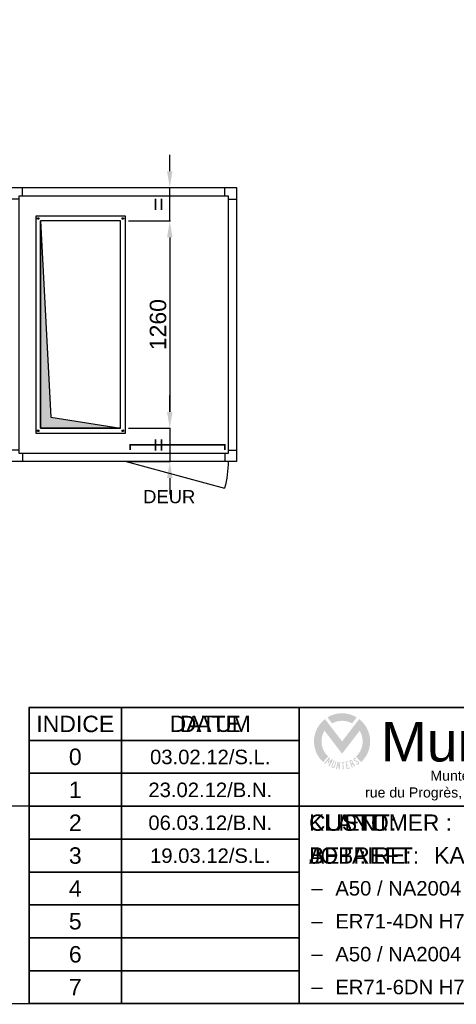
# Model space of a CAD drawing. Extents: x -156717 to 425753, y -51191 to 363295.
# Tile 347 of 502: x 128842 to 131495, y 156107 to 162090. Entities that reach past the tile are written whole.
import ezdxf
from ezdxf.enums import TextEntityAlignment as Align

# ---------------------------------------------------------------- set-up
doc = ezdxf.new("R2010")
doc.units = 0
doc.header["$LTSCALE"] = 50
doc.linetypes.add('AUSGEZOGEN', pattern=[0])
doc.layers.get('0').update_dxf_attribs({"linetype": 'CONTINUOUS'})
doc.layers.get('Defpoints').update_dxf_attribs({"linetype": 'CONTINUOUS'})
for name, color, linetype in [('01', 7, 'CONTINUOUS'), ('cartouche', 7, 'CONTINUOUS'), ('COTATION', 30, 'CONTINUOUS'), ('HACHURES', 8, 'CONTINUOUS'), ('HC_DEFINITIF', 6, 'CONTINUOUS'), ('TEXTEAN', 4, 'CONTINUOUS'), ('TEXTEFR', 5, 'CONTINUOUS'), ('TEXTEND', 92, 'CONTINUOUS')]:
    doc.layers.add(name, color=color, linetype=linetype)
doc.styles.add('Arial', font='ARIAL.TTF', dxfattribs={"height": 1.8})
doc.styles.add('Arial Baltic', font='ARIAL.TTF')
doc.styles.add('COTATION', font='ARIAL.TTF')
doc.styles.add('ROMANC', font='romanc', dxfattribs={"height": 2.5})
doc.styles.add('texte', font='ARIAL.TTF', dxfattribs={"height": 80})
doc.dimstyles.new('TAILLE105', dxfattribs={"dimtxt": 100, "dimasz": 100, "dimexe": 5, "dimexo": 50, "dimgap": 20, "dimtad": 1, "dimzin": 12, "dimdsep": 46, "dimtxsty": 'COTATION', "dimcen": -3, "dimazin": 0, "dimtfac": 0.025, "dimtmove": 2, "dimatfit": 3, "dimfxl": 0, "dimtvp": 1, "dimtolj": 1, "dimtzin": 12, "dimarcsym": 0})

# ---------------------------------------------------------------- blocks, each defined once
blk = doc.blocks.new('C5054')
at = {"layer": '01'}
for p, q in [((70, 1615), (70, 1665)), ((1300, 1615), (1300, 1665)), ((50, 1595), (0, 1595)), ((1320, 1595), (1370, 1595)), ((50, 70), (0, 70)), ((1320, 70), (1370, 70)), ((70, 50), (70, 0)), ((1300, 50), (1300, 0))]:
    blk.add_line(p, q, dxfattribs=at)
for points in [[(0, 0), (1370, 0), (1370, 1665), (0, 1665)], [(50, 50), (1320, 50), (1320, 1615), (50, 1615)]]:
    blk.add_lwpolyline(points, close=True, dxfattribs=at)
blk = doc.blocks.new('ms4851260', base_point=(52629.4, -4389.4))
for points in [[(52599.4, -4904.4), (53919.4, -4904.4), (53919.4, -4359.4), (52599.4, -4359.4)], [(52629.4, -4874.4), (53889.4, -4874.4), (53889.4, -4389.4), (52629.4, -4389.4)]]:
    blk.add_lwpolyline(points, close=True)
blk.add_lwpolyline([(52629.4, -4874.4), (52629.4, -4389.4), (53889.4, -4389.4), (52697.1, -4452.1), (52629.4, -4874.4)])
at = {"color": 9}
for centre in [(52614.4, -4374.4), (53904.4, -4374.4), (52614.4, -4889.4), (53904.4, -4889.4)]:
    blk.add_circle(centre, 5, dxfattribs=at)
blk = doc.blocks.new('garant1', base_point=(1930.2, -2.1))
at = {"const_width": 10}
blk.add_lwpolyline([(2526.3, 18.7), (2526.3, 50), (1951, 50), (1951, 18.7)], dxfattribs=at)
blk = doc.blocks.new('PORTE620')
blk.add_line((0, 0), (-598.9, -160.5))
blk.add_arc((0, 0), 620, 180, 195)
blk = doc.blocks.new('*D2399')
at = {"layer": 'COTATION', "color": 0, "lineweight": -2, "transparency": 16777216}
for p, q in [((129504, 160867), (129758.7, 160867)), ((129753.7, 160767), (129753.7, 159707)), ((129504, 159607), (129758.7, 159607))]:
    blk.add_line(p, q, dxfattribs=at)
at = {"layer": 'COTATION', "color": 0, "transparency": 16777216}
for points in [[(129737.1, 160767), (129770.4, 160767), (129753.7, 160867)], [(129737.1, 159707), (129770.4, 159707), (129753.7, 159607)]]:
    blk.add_solid(points, dxfattribs=at)
at = {"layer": 'Defpoints', "color": 0, "transparency": 16777216}
for p in [(129454, 160867), (129454, 159607), (129753.7, 159607)]:
    blk.add_point(p, dxfattribs=at)
at = {"layer": 'COTATION', "color": 0, "transparency": 16777216, "insert": (129682.7, 160237), "char_height": 100, "attachment_point": 5, "rotation": 90, "style": 'COTATION'}
blk.add_mtext('\\A1;1260', dxfattribs=at)
blk = doc.blocks.new('*D2400')
at = {"layer": 'COTATION', "color": 0, "lineweight": -2, "transparency": 16777216}
for p, q in [((129753.7, 161169.5), (129753.7, 161269.5)), ((129504, 161069.5), (129758.7, 161069.5)), ((129753.7, 160867), (129753.7, 161069.5)), ((129504, 160867), (129758.7, 160867)), ((129753.7, 160767), (129753.7, 160667))]:
    blk.add_line(p, q, dxfattribs=at)
at = {"layer": 'COTATION', "color": 0, "transparency": 16777216}
for points in [[(129737.1, 161169.5), (129770.4, 161169.5), (129753.7, 161069.5)], [(129737.1, 160767), (129770.4, 160767), (129753.7, 160867)]]:
    blk.add_solid(points, dxfattribs=at)
at = {"layer": 'Defpoints', "color": 0, "transparency": 16777216}
for p in [(129454, 161069.5), (129753.7, 161069.5), (129454, 160867)]:
    blk.add_point(p, dxfattribs=at)
at = {"layer": 'COTATION', "color": 0, "transparency": 16777216, "insert": (129683.7, 160968.2), "char_height": 100, "attachment_point": 5, "rotation": 90, "style": 'COTATION'}
blk.add_mtext('\\A1;=', dxfattribs=at)
blk = doc.blocks.new('*D2401')
at = {"layer": 'COTATION', "color": 0, "lineweight": -2, "transparency": 16777216}
for p, q in [((129753.7, 159707), (129753.7, 159807)), ((129504, 159607), (129758.7, 159607)), ((129753.7, 159607), (129753.7, 159404.5)), ((129504, 159404.5), (129758.7, 159404.5)), ((129753.7, 159304.5), (129753.7, 159204.5))]:
    blk.add_line(p, q, dxfattribs=at)
at = {"layer": 'COTATION', "color": 0, "transparency": 16777216}
for points in [[(129737.1, 159707), (129770.4, 159707), (129753.7, 159607)], [(129737.1, 159304.5), (129770.4, 159304.5), (129753.7, 159404.5)]]:
    blk.add_solid(points, dxfattribs=at)
at = {"layer": 'Defpoints', "color": 0, "transparency": 16777216}
for p in [(129454, 159607), (129454, 159404.5), (129753.7, 159404.5)]:
    blk.add_point(p, dxfattribs=at)
at = {"layer": 'COTATION', "color": 0, "transparency": 16777216, "insert": (129683.7, 159505.7), "char_height": 100, "attachment_point": 5, "rotation": 90, "style": 'COTATION'}
blk.add_mtext('\\A1;=', dxfattribs=at)
blk = doc.blocks.new('A$C38CE20C7')
at = {"linetype": 'AUSGEZOGEN', "lineweight": 0}
for points in [[(-21.9, 38.8), (-14.9, 29.7, -0.259888), (15.6, 29.7), (22.6, 38.8, 0.280869)], [(27.1, 18.6, -0.357443), (21.5, -20.7), (29.2, -29.1, 0.466308), (26.3, 36.2), (0.4, 2.4), (-25.6, 36.2, 0.466308), (-28.5, -29.1), (-20.8, -20.7, -0.357443), (-26.4, 18.6), (0.4, -16.3)]]:
    blk.add_hatch(color=140, dxfattribs=at).paths.add_polyline_path(points, flags=0)
h = blk.add_hatch(color=140, dxfattribs=at)
h.paths.add_polyline_path([(-19.7, -25.1), (-21.8, -31.8), (-16.6, -27.2), (-20.5, -34.8, 0.010003), (-19, -35.7), (-13.8, -25.5, -0.0135), (-15.3, -24.7), (-19.8, -28.6), (-18, -23, -0.0135), (-19.3, -21.9), (-26.5, -30.8, 0.010003), (-25.1, -31.8)], flags=0)
h.paths.add_polyline_path([(-15.6, -34.3, 1.068033), (-10.6, -36), (-8.3, -27.7, -0.008807), (-9.3, -27.4), (-12, -35.6, -1.111174), (-14.3, -34.8), (-11.1, -26.7, -0.008807), (-12.1, -26.3)], flags=0)
h.paths.add_polyline_path([(-8.9, -39.3, 0.008727), (-7.4, -39.6), (-5.9, -31.7), (-4.8, -40, 0.008727), (-3.4, -40.1), (-2.4, -28.8, -0.008727), (-3.5, -28.7), (-4.3, -35.9), (-5.3, -28.4, -0.008727), (-6.4, -28.2)], flags=0)
h.paths.add_polyline_path([(1.3, -40.3, 0.008727), (2.8, -40.2), (2.2, -30.2, 0.012), (3.8, -30.1), (3.6, -28.7, -0.032737), (-0.5, -28.9), (-0.5, -30.2, 0.012), (1.1, -30.2)], flags=0)
h.paths.add_polyline_path([(7.4, -39.7, 0.032737), (12.8, -38.4), (12.5, -37.2, -0.023882), (8.6, -38.2), (7.9, -34.5, 0.013091), (9.8, -34.1), (9.5, -32.8, -0.013091), (7.6, -33.2), (6.9, -29.6, 0.023849), (9.9, -28.8), (9.5, -27.6, -0.032737), (5.5, -28.5)], flags=0)
h.paths.add_polyline_path([(14.8, -32.4), (14.9, -32.3, -0.397601), (17.8, -33.4), (19.1, -36, 0.008727), (20.4, -35.3), (18.8, -32.2, 0.263634), (16.9, -31, 0.263634), (16.9, -28.8), (16.1, -27.2, 0.394478), (13.2, -26.2, -0.015764), (11.3, -26.9), (15.3, -37.6, 0.008727), (16.7, -37.1)], flags=0)
h.paths.add_polyline_path([(15.1, -27.9, 0.404367), (13.7, -27.4, -0.006838), (12.8, -27.7), (14.3, -31.2, 0.007186), (15.2, -30.8, 0.423718), (15.8, -29.2)], flags=0)
h.paths.add_polyline_path([(19.2, -26, -0.452078), (19.2, -24.3, -0.377982), (20.7, -24.6), (20.9, -24.9, 0.008727), (21.9, -24.2), (21.4, -23.7, 0.384977), (18.4, -23.2, 0.384977), (17.9, -26.2), (18, -26.4, 0.178506), (19.4, -27.5), (23.2, -28.7, -0.153844), (24.5, -29.6), (24.5, -29.6, -0.416897), (24.2, -31.4, -0.416897), (22.5, -31.1), (22.4, -30.8), (21.3, -31.8, 0.444706), (25, -32.5, 0.112268), (25.8, -31.7, 0.471433), (24.5, -27.9)], flags=0)
at = {"color": 140, "linetype": 'AUSGEZOGEN', "lineweight": 0, "style": 'Arial Baltic'}
blk.add_text('Munters', height=60, dxfattribs=at).set_placement((59.3, -28.1))
blk = doc.blocks.new('cartouchehcA3')
at = {"const_width": 2}
for points in [[(-1700, 450), (-1290, 450), (-1290, 0), (-1700, 0)], [(-1700, 0), (0, 0), (0, 450), (-1700, 450)], [(-1290, 450), (-260, 450), (-260, 300), (-1290, 300)], [(-1290, 450), (-731.3, 450), (-731.3, 300), (-1290, 300)]]:
    blk.add_lwpolyline(points, close=True, dxfattribs=at)
for points in [[(-1560, 400), (-1700, 400), (-1700, 450), (-1560, 450)], [(-1290, 400), (-1560, 400), (-1560, 450), (-1290, 450)], [(-1290, 450), (-260, 450), (-260, 300), (-1290, 300)], [(-1560, 350), (-1700, 350), (-1700, 400), (-1560, 400)], [(-1290, 350), (-1560, 350), (-1560, 400), (-1290, 400)], [(-1560, 300), (-1700, 300), (-1700, 350), (-1560, 350)], [(-1290, 300), (-1560, 300), (-1560, 350), (-1290, 350)], [(-1560, 250), (-1700, 250), (-1700, 300), (-1560, 300)], [(-1290, 250), (-1560, 250), (-1560, 300), (-1290, 300)], [(-470, 0), (-1290, 0), (-1290, 300), (-470, 300)], [(-1560, 200), (-1700, 200), (-1700, 250), (-1560, 250)], [(-1290, 200), (-1560, 200), (-1560, 250), (-1290, 250)], [(-1560, 150), (-1700, 150), (-1700, 200), (-1560, 200)], [(-1290, 150), (-1560, 150), (-1560, 200), (-1290, 200)], [(-1560, 100), (-1700, 100), (-1700, 150), (-1560, 150)], [(-1290, 100), (-1560, 100), (-1560, 150), (-1290, 150)], [(-1560, 50), (-1700, 50), (-1700, 100), (-1560, 100)], [(-1290, 50), (-1560, 50), (-1560, 100), (-1290, 100)], [(-1560, 0), (-1700, 0), (-1700, 50), (-1560, 50)], [(-1290, 0), (-1560, 0), (-1560, 50), (-1290, 50)]]:
    blk.add_lwpolyline(points, close=True)
at = {"layer": 'cartouche', "color": 7, "const_width": 1.91}
blk.add_lwpolyline([(-4199.8, 0), (0, 0), (0, 2969.5), (-4199.8, 2969.5)], close=True, dxfattribs=at)
blk.add_blockref('A$C38CE20C7', (-1225.1, 396.1))
at = {"layer": 'cartouche', "color": 7}
for s, style, p in [('INDICE', 'Arial', (-1630, 425)), ('0', 'texte', (-1630, 375)), ('1', 'texte', (-1630, 325)), ('2', 'texte', (-1630, 275)), ('3', 'texte', (-1630, 225)), ('4', 'texte', (-1630, 175)), ('5', 'texte', (-1630, 125)), ('6', 'texte', (-1630, 75)), ('7', 'texte', (-1630, 25))]:
    blk.add_text(s, height=25, dxfattribs=dict(at, style=style)).set_placement(p, align=Align.MIDDLE)
at = {"layer": 'cartouche', "style": 'ROMANC'}
for p in [(-1275, 175), (-1275, 125), (-1275, 75), (-1275, 25)]:
    blk.add_text('-', height=22, dxfattribs=at).set_placement(p, align=Align.MIDDLE_LEFT)
at = {"layer": 'cartouche', "insert": (-996.1, 331.3), "char_height": 15.309, "width": 610, "attachment_point": 5, "style": 'texte'}
blk.add_mtext('Munters Belgium sa\\Prue du Progrès, 5   4821 Dison - Belgium', dxfattribs=at)
at = {"layer": 'cartouche', "color": 7, "style": 'texte'}
for tag, height, p in [('ORIGINE-PLAN', 22, (-1425, 375.2)), ('INDICE1', 22, (-1425, 325.2)), ('INDICE2', 22, (-1425, 275.2)), ('INDICE3', 22, (-1425, 225.2)), ('INDICE4', 22, (-1425, 175.2)), ('INDICE5', 22, (-1425, 125.2)), ('INDICE6', 22, (-1425, 75.2)), ('NUM-OFFRE', 22, (-160, 75.2)), ('INDICE7', 22, (-1425, 25.2)), ('NUM-CN', 24.8, (-160, 25.2))]:
    blk.add_attdef(tag, text='', height=height, dxfattribs=at).set_placement(p, align=Align.MIDDLE)
for tag, height, p in [('CLIENT', 25, (-1035, 275.2)), ('AFFAIRE', 25, (-1085, 225.2)), ('LIGNE1', 22, (-1235, 175.2)), ('LIGNE2', 22, (-1235, 125.2)), ('LIGNE3', 22, (-1235, 75.2)), ('LIGNE4', 22, (-1235, 25.2))]:
    blk.add_attdef(tag, text='', height=height, dxfattribs=at).set_placement(p, align=Align.MIDDLE_LEFT)
for tag, p in [('DESSINER-PAR', (-10, 275.2)), ('TRAITE-PAR', (-10, 225.2)), ('TENSION', (-10, 175.2)), ('POIDS', (-10, 125.2))]:
    blk.add_attdef(tag, text='', height=22, dxfattribs=at).set_placement(p, align=Align.MIDDLE_RIGHT)
at = {"layer": 'HC_DEFINITIF', "style": 'texte'}
blk.add_attdef('00-00-2000', text='', height=20, dxfattribs=at).set_placement((-76.8, 475), align=Align.MIDDLE_RIGHT)
at = {"layer": 'TEXTEAN', "style": 'Arial'}
blk.add_text('DATE', height=24.77, dxfattribs=at).set_placement((-1425, 425), align=Align.MIDDLE)
for s, p in [('CUSTOMER :', (-1275, 275)), ('JOB :', (-1275, 225))]:
    blk.add_text(s, height=24.77, dxfattribs=at).set_placement(p, align=Align.MIDDLE_LEFT)
at = {"layer": 'TEXTEFR', "style": 'Arial'}
blk.add_text('DATE', height=24.77, dxfattribs=at).set_placement((-1425, 425), align=Align.MIDDLE)
for s, p in [('CLIENT:', (-1275, 275)), ('AFFAIRE:', (-1275, 225))]:
    blk.add_text(s, height=24.77, dxfattribs=at).set_placement(p, align=Align.MIDDLE_LEFT)
at = {"layer": 'TEXTEND', "style": 'Arial'}
blk.add_text('DATUM', height=24.77, dxfattribs=at).set_placement((-1425, 425), align=Align.MIDDLE)
for s, p in [('KLANT:', (-1275, 275)), ('BETREFT:', (-1275, 225))]:
    blk.add_text(s, height=24.77, dxfattribs=at).set_placement(p, align=Align.MIDDLE_LEFT)
blk = doc.blocks.new('na2003')
for p, q in [((133.4, 147.8), (133.4, 209)), ((148.2, 163.9), (148.2, 199.4)), ((133.4, 175.2), (148.2, 175.2)), ((168.5, 163.9), (148.2, 163.9)), ((158.4, 147.8), (158.4, 163.9)), ((179.6, 147.8), (133.4, 147.8)), ((143.8, 108.8), (210, 108.8))]:
    blk.add_line(p, q)
blk.add_lwpolyline([(0, 0), (300, 0), (300, 300), (0, 300)], close=True)
blk.add_lwpolyline([(122.3, 213.9), (129.6, 210.8), (136.5, 207.5), (141.5, 204.7), (145, 202.3), (147.5, 200.2), (149.3, 198.2), (150.9, 196.4), (152.4, 194.7), (153.7, 193.1), (154.9, 191.4), (155.9, 189.9), (156.9, 188.3), (157.8, 186.8), (158.6, 185.3), (159.4, 183.7), (160.2, 182.1), (160.9, 180.5), (161.6, 178.9), (162.4, 177.2), (163.1, 175.4), (163.9, 173.6), (164.7, 171.8), (165.6, 169.8), (166.6, 167.8), (167.6, 165.8), (168.6, 163.8), (169.6, 161.8), (170.7, 159.9), (171.7, 158), (172.8, 156.3), (173.8, 154.7), (174.9, 153.2), (175.9, 151.9), (176.8, 150.7), (177.7, 149.7), (178.6, 148.7), (179.4, 147.9), (180.2, 147.3), (180.9, 146.7), (181.6, 146.2), (182.2, 145.9), (182.7, 145.6), (183.2, 145.4), (183.7, 145.2), (184.1, 145), (184.5, 144.8), (184.9, 144.6), (185.2, 144.3), (185.6, 144), (186, 143.6), (186.5, 143), (187.1, 142.2), (187.9, 141.2), (188.8, 140), (189.8, 138.5), (191.1, 136.8), (192.4, 135), (193.8, 133), (195.1, 131), (196.5, 129), (197.8, 127), (199, 125.2), (200, 123.6), (200.9, 122.1), (201.7, 120.8), (202.4, 119.6), (202.9, 118.6), (203.4, 117.6), (203.9, 116.8), (204.3, 116), (204.6, 115.3), (205, 114.6), (205.4, 113.9), (205.8, 113.3), (206.4, 112.5), (207.1, 111.7), (207.9, 110.8), (208.9, 109.8), (210.2, 108.7), (211.7, 107.3), (213.5, 105.8), (215.7, 104), (216.2, 103.5)])
at = {"const_width": 4.71}
blk.add_lwpolyline([(140.6, 145), (150.8, 145), (150.8, 111.2), (140.6, 111.2)], dxfattribs=at)
at = {"layer": 'COTATION', "linetype": 'ByBlock'}
for p, q in [((123.4, 147.7), (98.7, 147.7)), ((100.6, 136.5), (100.6, 120)), ((133.4, 147.2), (133.4, 66.5)), ((123.4, 108.8), (98.7, 108.8)), ((140.2, 108.2), (140.2, 66.5)), ((153.5, 108.2), (153.5, 66.5)), ((114.5, 67.5), (90.2, 67.5)), ((123.9, 67.5), (114.5, 67.5)), ((162.9, 67.5), (172.3, 67.5)), ((172.3, 67.5), (196.7, 67.5))]:
    blk.add_line(p, q, dxfattribs=at)
at = {"layer": 'COTATION'}
for p, q in [((134.1, 108.8), (141.4, 108.8)), ((153.5, 67.5), (133, 67.5))]:
    blk.add_line(p, q, dxfattribs=at)
at = {"layer": 'COTATION', "const_width": 1.88}
blk.add_lwpolyline([(139.3, 67.1, 1), (141.2, 67.1, 1)], format="xyb", close=True, dxfattribs=at)
at = {"layer": 'COTATION', "linetype": 'ByBlock'}
for p in [(133.4, 67.5), (153.5, 67.5)]:
    blk.add_point(p, dxfattribs=at)
for points in [[(98.7, 136.5), (102.4, 136.5), (100.6, 147.7)], [(98.7, 120), (102.4, 120), (100.6, 108.8)], [(123.9, 69), (123.9, 65.9), (133.4, 67.5)], [(162.9, 69), (162.9, 65.9), (153.5, 67.5)]]:
    blk.add_solid(points, dxfattribs=at)
at = {"layer": 'Defpoints', "color": 0, "linetype": 'ByBlock'}
for p in [(133.4, 147.8), (133.4, 147.8), (140, 113.2), (140.2, 108.8), (140.2, 108.8), (150.8, 113.2), (153.5, 108.8)]:
    blk.add_point(p, dxfattribs=at)
at = {"color": 7, "style": 'texte'}
blk.add_text('%%UNA2003 / NA2004', height=15, dxfattribs=at).set_placement((150, 20), align=Align.BOTTOM_CENTER)
at = {"layer": 'COTATION', "linetype": 'ByBlock', "style": 'texte'}
for s, p in [('22', (101.8, 80)), ('30', (177, 80))]:
    blk.add_text(s, height=15, dxfattribs=at).set_placement(p, align=Align.MIDDLE)
blk.add_attdef('000', text='', height=15, rotation=90, dxfattribs=at).set_placement((95.6, 128.2), align=Align.CENTER)
at = {"layer": 'TEXTEAN', "insert": (150, 290), "char_height": 15, "width": 267, "attachment_point": 2, "style": 'texte'}
blk.add_mtext('{\\LFrame detail\\P}(side view)', dxfattribs=at)
at = {"layer": 'TEXTEFR', "insert": (150, 290), "char_height": 15, "width": 267, "attachment_point": 2, "style": 'texte'}
blk.add_mtext('{\\LDétail base\\P}(vue de gauche)', dxfattribs=at)
at = {"layer": 'TEXTEND', "insert": (150, 290), "char_height": 15, "width": 267, "attachment_point": 2, "style": 'texte'}
blk.add_mtext('{\\LDetail basis\\P}(zijzicht links)', dxfattribs=at)

msp = doc.modelspace()

# ---------------------------------------------------------------- hatches: boundary and pattern name
at = {"layer": 'HACHURES'}
msp.add_hatch(color=256, dxfattribs=at).paths.add_polyline_path([(129031.7999, 159674.59372), (128969.04406, 160866.98039), (128969.04406, 159606.98039), (129454.04406, 159606.98039)])

# ---------------------------------------------------------------- block references
ref = msp.add_blockref('cartouchehcA3', (135699.67535, 156110.59253), dxfattribs=dict(xscale=4, yscale=4, zscale=4))
ref.add_attrib('AFFAIRE', 'KAMER VAN KOOPHANDEL', dxfattribs={"layer": 'cartouche', "color": 7, "height": 100, "style": 'texte'}).set_placement((131359.67535, 157011.59253), align=Align.MIDDLE_LEFT)
ref.add_attrib('LIGNE1', 'A50 / NA2004 / LBK 1', dxfattribs={"layer": 'cartouche', "color": 7, "height": 88, "style": 'texte'}).set_placement((130759.67535, 156811.59253), align=Align.MIDDLE_LEFT)
ref.add_attrib('LIGNE2', 'ER71-4DN H7 1R / ZA 132-4 7.5 kW', dxfattribs={"layer": 'cartouche', "color": 7, "height": 88, "style": 'texte'}).set_placement((130759.67535, 156611.59253), align=Align.MIDDLE_LEFT)
ref.add_attrib('LIGNE3', 'A50 / NA2004 / LAK 1', dxfattribs={"layer": 'cartouche', "color": 7, "height": 88, "style": 'texte'}).set_placement((130759.67535, 156411.59253), align=Align.MIDDLE_LEFT)
ref.add_attrib('LIGNE4', 'ER71-6DN H7 1R / ZA 132-6 4 kW', dxfattribs={"layer": 'cartouche', "color": 7, "height": 88, "style": 'texte'}).set_placement((130759.67535, 156211.59253), align=Align.MIDDLE_LEFT)
ref.add_attrib('ORIGINE-PLAN', '03.02.12/S.L.', dxfattribs={"layer": 'cartouche', "color": 7, "height": 88, "style": 'texte'}).set_placement((129999.67535, 157611.59253), align=Align.MIDDLE)
ref.add_attrib('INDICE1', '23.02.12/B.N.', dxfattribs={"layer": 'cartouche', "color": 7, "height": 88, "style": 'texte'}).set_placement((129999.67535, 157411.59253), align=Align.MIDDLE)
ref.add_attrib('INDICE2', '06.03.12/B.N.', dxfattribs={"layer": 'cartouche', "color": 7, "height": 88, "style": 'texte'}).set_placement((129999.67535, 157211.59253), align=Align.MIDDLE)
ref.add_attrib('INDICE3', '19.03.12/S.L.', dxfattribs={"layer": 'cartouche', "color": 7, "height": 88, "style": 'texte'}).set_placement((129999.67535, 157011.59253), align=Align.MIDDLE)
at = {"rotation": 90}
msp.add_blockref('ms4851260', (128969.04406, 159606.98039), dxfattribs=at)
at = {"extrusion": (0, 0, -1)}
msp.add_blockref('garant1', (-130108.34652, 159454.48039), dxfattribs=at)
at = {"xscale": -1}
msp.add_blockref('PORTE620', (129488.34652, 159404.48039), dxfattribs=at)
at = {"xscale": 4, "yscale": 4, "zscale": 4}
msp.add_blockref('na2003', (127699.67535, 156110.59253), dxfattribs=at).add_auto_attribs({'000': '120'})
at = {"layer": '01', "xscale": -1, "rotation": 180}
msp.add_blockref('C5054', (128788.34652, 161069.48039), dxfattribs=at)

# ---------------------------------------------------------------- texts
at = {"layer": 'TEXTEND', "style": 'Arial'}
msp.add_text('DEUR', height=80, dxfattribs=at).set_placement((129592.07777, 159151.62705))

# ---------------------------------------------------------------- dimensions: what is measured, and where the dimension line sits
at = {"layer": 'COTATION'}
for base, p1, p2, picture, middle in [((129753.72211, 161069.48039), (129454.04406, 160866.98039), (129454.04406, 161069.48039), '*D2400', (129683.72211, 160968.23039)), ((129753.72211, 159404.48039), (129454.04406, 159606.98039), (129454.04406, 159404.48039), '*D2401', (129683.72211, 159505.73039))]:
    dim = msp.add_linear_dim(base=base, p1=p1, p2=p2, angle=90, text='=', dimstyle='TAILLE105', dxfattribs=at)
    dim.commit()
    dim.dimension.update_dxf_attribs({"geometry": picture, "text_midpoint": middle})
dim = msp.add_linear_dim(base=(129753.72211, 159606.98039), p1=(129454.04406, 160866.98039), p2=(129454.04406, 159606.98039), angle=90, dimstyle='TAILLE105', dxfattribs=at)
dim.commit()
dim.dimension.update_dxf_attribs({"geometry": '*D2399', "text_midpoint": (129682.66481, 160236.98039)})

doc.saveas('drawing.dxf')
